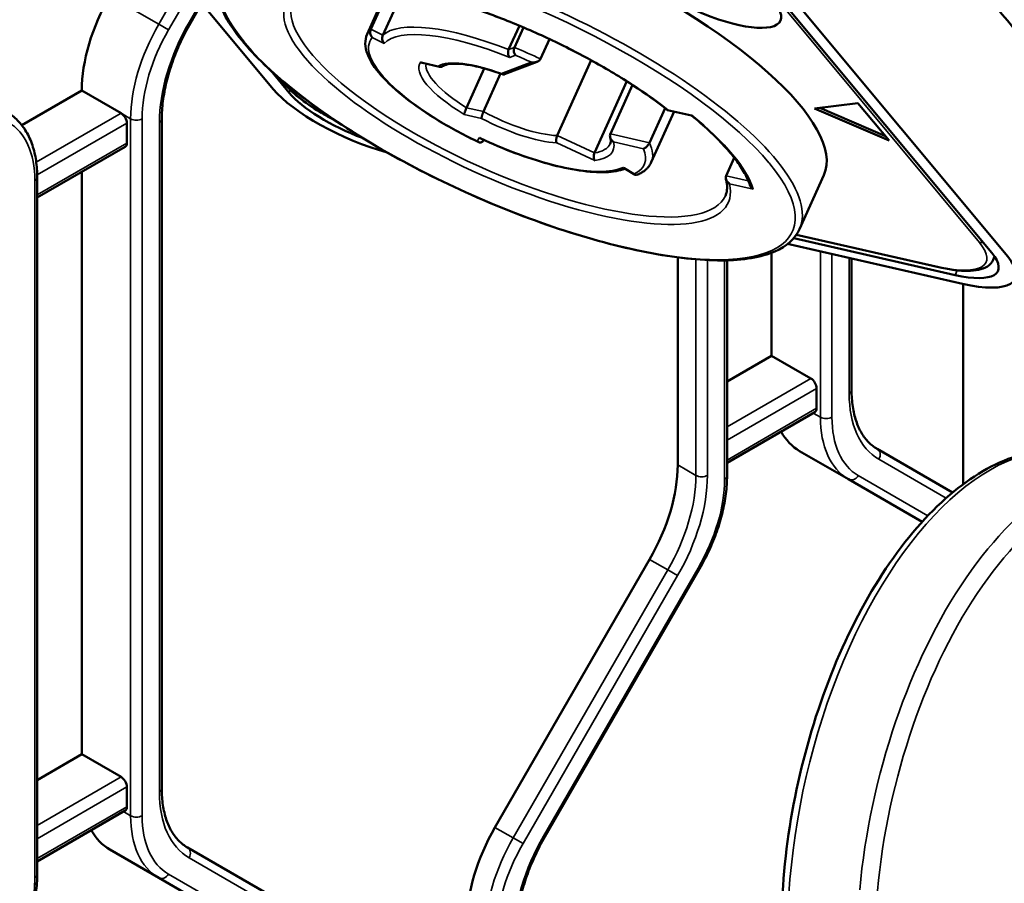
# Model space of a CAD drawing. Header units: millimetres. Extents: x 0 to 14369, y -869 to 2970.
# Tile 508 of 656: x 3662 to 3699, y 1364 to 1396. Entities that reach past the tile are written whole.
import ezdxf

# ---------------------------------------------------------------- set-up
doc = ezdxf.new("R2010")
doc.units = ezdxf.units.MM
doc.header["$LTSCALE"] = 10
doc.layers.add('Sichtbar (ISO)', color=7, linetype='Continuous', lineweight=50)
doc.layers.add('Sichtbar schmal (ISO)', color=7, linetype='Continuous', lineweight=35)

msp = doc.modelspace()

# ---------------------------------------------------------------- linework, layer by layer
at = {"layer": 'Sichtbar (ISO)'}
for p, q in [((3665.441, 1401.313), (3671.715, 1393.78)), ((3676.139, 1397.934), (3675.179, 1395.801)), ((3675.314, 1395.989), (3676.186, 1397.925)), ((3676.68, 1397.815), (3675.758, 1395.767)), ((3690.337, 1397.217), (3698.232, 1387.737)), ((3668.657, 1396.213), (3669.08, 1396.944)), ((3668.657, 1396.213), (3669.08, 1396.944)), ((3698.817, 1387.604), (3690.923, 1397.084)), ((3680.401, 1395.235), (3680.798, 1396.117)), ((3680.948, 1396.053), (3680.617, 1395.318)), ((3681.577, 1394.89), (3681.907, 1395.624)), ((3677.216, 1394.748), (3677.855, 1394.602)), ((3680.249, 1394.325), (3681.457, 1394.789)), ((3682.193, 1392.066), (3683.444, 1394.844)), ((3672.3, 1393.647), (3671.619, 1394.465)), ((3678.847, 1393.092), (3679.5, 1394.544)), ((3680.106, 1394.351), (3679.475, 1392.949)), ((3671.993, 1394.133), (3672.103, 1394.001)), ((3684.759, 1394.068), (3683.57, 1391.426)), ((3684.155, 1392.128), (3684.968, 1393.934)), ((3662.435, 1392.45), (3664.648, 1393.728)), ((3664.648, 1393.728), (3662.435, 1392.45)), ((3664.648, 1393.728), (3666.098, 1392.891)), ((3666.098, 1392.891), (3664.648, 1393.728)), ((3691.693, 1393.068), (3693.289, 1393.266)), ((3693.289, 1393.266), (3694.444, 1391.879)), ((3686.172, 1393.082), (3685.595, 1391.8)), ((3686.509, 1392.953), (3685.665, 1391.08)), ((3686.266, 1393.009), (3687.145, 1392.808)), ((3694.444, 1391.879), (3691.693, 1393.068)), ((3691.879, 1393.091), (3694.309, 1392.04)), ((3666.31, 1391.789), (3666.31, 1392.524)), ((3666.31, 1392.524), (3666.31, 1391.789)), ((3667.6, 1367.981), (3667.6, 1392.669)), ((3667.6, 1367.981), (3667.6, 1392.669)), ((3663.004, 1389.778), (3666.248, 1391.651)), ((3663.004, 1389.778), (3666.248, 1391.651)), ((3679.46, 1391.874), (3679.482, 1391.91)), ((3688.43, 1390.585), (3688.727, 1391.247)), ((3664.648, 1390.728), (3664.648, 1369.25)), ((3664.648, 1369.25), (3664.648, 1390.728)), ((3684.659, 1390.859), (3685.076, 1390.62)), ((3692.033, 1390.609), (3691.137, 1388.617)), ((3663.004, 1364.82), (3663.004, 1390.523)), ((3663.004, 1364.82), (3663.004, 1390.523)), ((3691.021, 1388.411), (3696.32, 1387.204)), ((3690.696, 1388.068), (3697.147, 1386.598)), ((3696.878, 1386.922), (3690.92, 1388.28)), ((3690.104, 1387.744), (3690.104, 1383.947)), ((3690.104, 1383.947), (3690.104, 1387.744)), ((3686.639, 1379.923), (3686.639, 1387.575)), ((3686.639, 1387.575), (3686.639, 1379.923)), ((3688.46, 1379.517), (3688.46, 1387.467)), ((3688.46, 1379.517), (3688.46, 1387.467)), ((3693.056, 1382.678), (3693.056, 1387.531)), ((3693.056, 1382.678), (3693.056, 1387.531)), ((3698.336, 1387.601), (3698.285, 1387.488)), ((3697.175, 1386.592), (3697.175, 1379.211)), ((3697.175, 1379.211), (3697.175, 1386.592)), ((3688.46, 1382.997), (3690.104, 1383.947)), ((3690.104, 1383.947), (3688.46, 1382.997)), ((3691.554, 1383.11), (3690.104, 1383.947)), ((3690.104, 1383.947), (3691.554, 1383.11)), ((3691.766, 1382.008), (3691.766, 1382.743)), ((3691.766, 1382.743), (3691.766, 1382.008)), ((3688.46, 1379.997), (3691.704, 1381.87)), ((3688.46, 1379.997), (3691.704, 1381.87)), ((3691.14, 1380.433), (3692.943, 1379.392)), ((3692.943, 1379.392), (3691.14, 1380.433)), ((3696.785, 1378.906), (3694.003, 1380.512)), ((3694.003, 1380.512), (3696.785, 1378.906)), ((3692.943, 1379.392), (3695.66, 1377.823)), ((3695.66, 1377.823), (3692.943, 1379.392)), ((3679.897, 1366.553), (3685.604, 1376.438)), ((3685.604, 1376.438), (3679.897, 1366.553)), ((3681.739, 1366.207), (3687.446, 1376.092)), ((3681.739, 1366.207), (3687.446, 1376.092)), ((3663.004, 1368.3), (3664.648, 1369.25)), ((3664.648, 1369.25), (3663.004, 1368.3)), ((3666.098, 1368.413), (3664.648, 1369.25)), ((3664.648, 1369.25), (3666.098, 1368.413)), ((3666.31, 1367.311), (3666.31, 1368.046)), ((3666.31, 1368.046), (3666.31, 1367.311)), ((3663.004, 1365.3), (3666.248, 1367.173)), ((3663.004, 1365.3), (3666.248, 1367.173)), ((3665.684, 1365.736), (3667.487, 1364.695)), ((3667.487, 1364.695), (3665.684, 1365.736)), ((3674.255, 1362.52), (3668.548, 1365.815)), ((3668.548, 1365.815), (3674.255, 1362.52)), ((3667.487, 1364.695), (3673.194, 1361.4)), ((3673.194, 1361.4), (3667.487, 1364.695))]:
    msp.add_line(p, q, dxfattribs=at)
for centre, major_axis, ratio, start_param, end_param in [((-11837.254, 10466.773), (22051.119, 0), 0.57735, 5.48975, 5.493202), ((-11837.254, 10466.404), (-22051.101, 0), 0.57735, 2.348157, 2.351604), ((-11837.254, 10462.435), (22050.881, 0), 0.57735, 5.489741, 5.493198), ((3681.319, 1395.432), (-10.714, 4.823), 0.313404, 3.141593, 6.283185), ((3668.184, 1395.769), (2.5, 4.33), 0.57735, 1.570796, 2.356194), ((3668.184, 1395.769), (-2.5, -4.33), 0.57735, 4.712389, 5.497787), ((3674.81, 1393.075), (3.374, -1.519), 0.313404, 3.713214, 5.18272), ((3674.81, 1393.075), (-2.736, 1.231), 0.313404, 0.571621, 1.781936), ((3666.098, 1392.646), (0.15, -0.26), 0.57735, 0.785398, 2.356195), ((3666.098, 1392.646), (-0.15, 0.26), 0.57735, 3.926991, 5.497787), ((3666.098, 1391.911), (0.15, -0.26), 0.57735, 0, 0.785398), ((3666.098, 1391.911), (0.15, -0.26), 0.57735, 0, 0.785398), ((3695.722, 1388.309), (2.736, -1.231), 0.313404, 5.28401, 6.854806), ((3695.722, 1388.309), (3.374, -1.519), 0.313404, 5.28401, 6.854806), ((3691.554, 1382.865), (0.15, -0.26), 0.57735, 0.785398, 2.356194), ((3691.554, 1382.865), (-0.15, 0.26), 0.57735, 3.926991, 5.497787), ((3691.554, 1382.13), (0.15, -0.26), 0.57735, 0, 0.785398), ((3691.554, 1382.13), (0.15, -0.26), 0.57735, 0, 0.785398), ((3693.64, 1384.763), (-2.5, -4.33), 0.57735, 5.947662, 6.283185), ((3693.64, 1384.763), (-2.5, -4.33), 0.57735, 5.947662, 6.283185), ((3683.104, 1377.881), (2.5, 4.33), 0.57735, 4.712389, 5.497787), ((3683.104, 1377.881), (-2.5, -4.33), 0.57735, 1.570796, 2.356194), ((3666.098, 1368.168), (0.15, -0.26), 0.57735, 0.785398, 2.356194), ((3666.098, 1368.168), (-0.15, 0.26), 0.57735, 3.926991, 5.497787), ((3666.098, 1367.433), (0.15, -0.26), 0.57735, 0, 0.785398), ((3666.098, 1367.433), (0.15, -0.26), 0.57735, 0, 0.785398), ((3668.184, 1370.066), (-2.5, -4.33), 0.57735, 5.947662, 6.283185), ((3668.184, 1370.066), (-2.5, -4.33), 0.57735, 5.947662, 6.283185), ((3682.397, 1365.11), (2.5, 4.33), 0.57735, 1.570796, 2.356194), ((3682.397, 1365.11), (-2.5, -4.33), 0.57735, 4.712389, 5.497787)]:
    msp.add_ellipse(centre, major_axis=major_axis, ratio=ratio, start_param=start_param, end_param=end_param, dxfattribs=at)
msp.add_ellipse((3687.698, 1397.537), major_axis=(-2.736, 1.231), ratio=0.313404, dxfattribs=at)
for points, knots in [([(3755.258, 1468.152), (3731.687, 1454.543), (3708.063, 1440.963), (3666.134, 1416.962), (3647.85, 1406.531), (3629.534, 1396.117)], [0, 0, 0, 0, 10.000026, 10.000026, 17.708776, 17.708776, 17.708776, 17.708776]), ([(3755.127, 1463.876), (3731.556, 1450.267), (3707.932, 1436.687), (3665.966, 1412.665), (3647.646, 1402.214), (3629.294, 1391.779)], [0, 0, 0, 0, 10.000026, 10.000026, 17.724023, 17.724023, 17.724023, 17.724023]), ([(3691.137, 1388.617), (3690.975, 1388.258), (3690.656, 1387.981), (3689.722, 1387.574), (3689.059, 1387.467), (3687.461, 1387.459), (3686.523, 1387.561), (3684.479, 1387.961), (3683.377, 1388.256), (3681.111, 1389.007), (3679.949, 1389.463), (3677.679, 1390.488), (3676.571, 1391.058), (3674.52, 1392.255), (3673.576, 1392.883), (3671.946, 1394.137), (3671.26, 1394.763), (3670.213, 1395.961), (3669.854, 1396.532), (3669.55, 1397.496), (3669.549, 1397.911), (3669.708, 1398.264)], [3.713214, 3.713214, 3.713214, 3.713214, 3.990333, 3.990333, 4.315037, 4.315037, 4.6426, 4.6426, 4.965981, 4.965981, 5.287898, 5.287898, 5.609463, 5.609463, 5.931397, 5.931397, 6.254824, 6.254824, 6.582421, 6.582421, 6.854806, 6.854806, 6.854806, 6.854806]), ([(3700.925, 1393.762), (3700.412, 1394.378), (3699.898, 1394.995), (3698.871, 1396.228), (3698.358, 1396.844), (3697.844, 1397.461)], [0.0000013, 0.0000013, 0.0000013, 0.0000013, 0.4000008, 0.4000008, 0.7999995, 0.7999995, 0.7999995, 0.7999995]), ([(3686.266, 1393.009), (3685.882, 1393.311), (3685.455, 1393.615), (3684.535, 1394.217), (3684.041, 1394.513), (3683.008, 1395.085), (3682.469, 1395.36), (3681.369, 1395.878), (3680.808, 1396.12), (3679.687, 1396.561), (3679.127, 1396.76), (3678.581, 1396.932)], [3.471279, 3.471279, 3.471279, 3.471279, 3.676772, 3.676772, 3.882265, 3.882265, 4.087757, 4.087757, 4.29325, 4.29325, 4.498742, 4.498742, 4.498742, 4.498742]), ([(3668.657, 1396.213), (3668.523, 1395.981), (3668.4, 1395.742), (3668.177, 1395.259), (3668.077, 1395.015), (3667.906, 1394.526), (3667.833, 1394.282), (3667.717, 1393.802), (3667.673, 1393.565), (3667.614, 1393.105), (3667.6, 1392.882), (3667.6, 1392.669)], [2.3561945, 2.3561945, 2.3561945, 2.3561945, 2.5132741, 2.5132741, 2.6703538, 2.6703538, 2.8274334, 2.8274334, 2.984513, 2.984513, 3.1415927, 3.1415927, 3.1415927, 3.1415927]), ([(3668.657, 1396.213), (3668.523, 1395.981), (3668.4, 1395.742), (3668.177, 1395.259), (3668.077, 1395.015), (3667.906, 1394.526), (3667.833, 1394.282), (3667.717, 1393.802), (3667.673, 1393.565), (3667.614, 1393.105), (3667.6, 1392.882), (3667.6, 1392.669)], [2.3561945, 2.3561945, 2.3561945, 2.3561945, 2.5132741, 2.5132741, 2.6703538, 2.6703538, 2.8274334, 2.8274334, 2.984513, 2.984513, 3.1415927, 3.1415927, 3.1415927, 3.1415927]), ([(3679.295, 1391.825), (3678.787, 1392.066), (3678.295, 1392.329), (3677.386, 1392.878), (3676.968, 1393.163), (3676.244, 1393.731), (3675.937, 1394.014), (3675.458, 1394.56), (3675.285, 1394.822), (3675.095, 1395.328), (3675.081, 1395.583), (3675.179, 1395.801)], [5.348955, 5.348955, 5.348955, 5.348955, 5.650126, 5.650126, 5.951296, 5.951296, 6.252466, 6.252466, 6.553636, 6.553636, 6.854806, 6.854806, 6.854806, 6.854806]), ([(3675.314, 1395.989), (3675.307, 1395.973), (3675.301, 1395.955), (3675.294, 1395.916), (3675.292, 1395.895), (3675.293, 1395.847), (3675.297, 1395.821), (3675.31, 1395.773), (3675.319, 1395.752), (3675.34, 1395.713), (3675.353, 1395.695), (3675.368, 1395.68), (3675.368, 1395.68), (3675.369, 1395.679)], [-0.03832537, -0.03832537, -0.03832537, -0.03832537, -0.03265895, -0.03265895, -0.02619339, -0.02619339, -0.01757907, -0.01757907, -0.00903311, -0.00903311, 0, 0, 0.00028785, 0.00028785, 0.00028785, 0.00028785]), ([(3675.813, 1395.457), (3675.813, 1395.458), (3675.812, 1395.458), (3675.797, 1395.474), (3675.785, 1395.491), (3675.763, 1395.53), (3675.754, 1395.552), (3675.741, 1395.599), (3675.737, 1395.625), (3675.736, 1395.673), (3675.738, 1395.694), (3675.746, 1395.734), (3675.751, 1395.751), (3675.758, 1395.767)], [-0.00028834, -0.00028834, -0.00028834, -0.00028834, 0, 0, 0.00904966, 0.00904966, 0.01760575, 0.01760575, 0.02621824, 0.02621824, 0.03268316, 0.03268316, 0.03834971, 0.03834971, 0.03834971, 0.03834971]), ([(3680.653, 1395.029), (3680.653, 1395.03), (3680.652, 1395.03), (3680.642, 1395.041), (3680.633, 1395.053), (3680.618, 1395.08), (3680.612, 1395.095), (3680.599, 1395.134), (3680.594, 1395.16), (3680.592, 1395.21), (3680.594, 1395.234), (3680.602, 1395.278), (3680.608, 1395.299), (3680.617, 1395.318)], [-0.06944168, -0.06944168, -0.06944168, -0.06944168, -0.06920023, -0.06920023, -0.06296858, -0.06296858, -0.05687303, -0.05687303, -0.04839339, -0.04839339, -0.04122173, -0.04122173, -0.03460012, -0.03460012, -0.03460012, -0.03460012]), ([(3680.44, 1394.947), (3680.431, 1394.956), (3680.424, 1394.965), (3680.417, 1394.976), (3680.41, 1394.986), (3680.404, 1394.998), (3680.399, 1395.01), (3680.393, 1395.023), (3680.389, 1395.036), (3680.386, 1395.049), (3680.383, 1395.062), (3680.381, 1395.076), (3680.379, 1395.089), (3680.378, 1395.102), (3680.377, 1395.116), (3680.378, 1395.129), (3680.378, 1395.142), (3680.379, 1395.155), (3680.381, 1395.167), (3680.383, 1395.179), (3680.386, 1395.191), (3680.389, 1395.203), (3680.393, 1395.214), (3680.397, 1395.225), (3680.401, 1395.235)], [0, 0, 0, 0, 0.125, 0.125, 0.125, 0.25, 0.25, 0.25, 0.375, 0.375, 0.375, 0.5, 0.5, 0.5, 0.625, 0.625, 0.625, 0.75, 0.75, 0.75, 0.875, 0.875, 0.875, 1, 1, 1, 1]), ([(3677.152, 1394.776), (3677.163, 1394.769), (3677.175, 1394.762), (3677.187, 1394.757), (3677.197, 1394.753), (3677.207, 1394.75), (3677.216, 1394.748)], [0, 0, 0, 0, 0.125, 0.125, 0.125, 0.224897, 0.224897, 0.224897, 0.224897]), ([(3677.796, 1394.63), (3677.806, 1394.622), (3677.817, 1394.616), (3677.828, 1394.611), (3677.839, 1394.606), (3677.85, 1394.603), (3677.861, 1394.601), (3677.872, 1394.599), (3677.884, 1394.598), (3677.895, 1394.599), (3677.906, 1394.599), (3677.917, 1394.601), (3677.927, 1394.605), (3677.937, 1394.608), (3677.947, 1394.612), (3677.957, 1394.618), (3677.959, 1394.62), (3677.962, 1394.621), (3677.964, 1394.623)], [0, 0, 0, 0, 0.125, 0.125, 0.125, 0.25, 0.25, 0.25, 0.375, 0.375, 0.375, 0.5, 0.5, 0.5, 0.625, 0.625, 0.625, 0.6581845, 0.6581845, 0.6581845, 0.6581845]), ([(3680.177, 1394.325), (3679.969, 1394.402), (3679.762, 1394.47), (3679.366, 1394.583), (3679.176, 1394.627), (3678.825, 1394.69), (3678.663, 1394.708), (3678.379, 1394.719), (3678.258, 1394.712), (3678.068, 1394.677), (3678.002, 1394.649), (3677.964, 1394.623)], [4.345587, 4.345587, 4.345587, 4.345587, 4.581062, 4.581062, 4.816536, 4.816536, 5.052011, 5.052011, 5.287486, 5.287486, 5.522961, 5.522961, 5.522961, 5.522961]), ([(3681.577, 1394.89), (3681.57, 1394.876), (3681.561, 1394.863), (3681.537, 1394.836), (3681.522, 1394.824), (3681.482, 1394.799), (3681.456, 1394.788), (3681.399, 1394.771), (3681.366, 1394.766), (3681.3, 1394.764), (3681.266, 1394.767), (3681.234, 1394.774), (3681.233, 1394.774), (3681.232, 1394.774)], [-0.04165603, -0.04165603, -0.04165603, -0.04165603, -0.03661792, -0.03661792, -0.03069898, -0.03069898, -0.02223693, -0.02223693, -0.01161276, -0.01161276, 0, 0, 0.00032917, 0.00032917, 0.00032917, 0.00032917]), ([(3680.134, 1394.352), (3680.142, 1394.344), (3680.152, 1394.337), (3680.161, 1394.332), (3680.17, 1394.327), (3680.18, 1394.323), (3680.19, 1394.321), (3680.2, 1394.318), (3680.21, 1394.318), (3680.22, 1394.318), (3680.229, 1394.319), (3680.239, 1394.321), (3680.248, 1394.324), (3680.248, 1394.325), (3680.249, 1394.325), (3680.249, 1394.325)], [0, 0, 0, 0, 0.125, 0.125, 0.125, 0.25, 0.25, 0.25, 0.375, 0.375, 0.375, 0.5, 0.5, 0.5, 0.5064346, 0.5064346, 0.5064346, 0.5064346]), ([(3674.009, 1392.616), (3673.807, 1392.72), (3673.612, 1392.829), (3673.144, 1393.112), (3672.884, 1393.291), (3672.436, 1393.649), (3672.248, 1393.827), (3672.103, 1394.001)], [5.4503503, 5.4503503, 5.4503503, 5.4503503, 5.6548668, 5.6548668, 5.969026, 5.969026, 6.2831853, 6.2831853, 6.2831853, 6.2831853]), ([(3661.88, 1392.934), (3662.027, 1392.85), (3662.162, 1392.745), (3662.403, 1392.501), (3662.509, 1392.362), (3662.69, 1392.056), (3662.766, 1391.889), (3662.885, 1391.532), (3662.93, 1391.343), (3662.989, 1390.945), (3663.004, 1390.738), (3663.004, 1390.523)], [5.4977871, 5.4977871, 5.4977871, 5.4977871, 5.6548668, 5.6548668, 5.8119464, 5.8119464, 5.969026, 5.969026, 6.1261057, 6.1261057, 6.2831853, 6.2831853, 6.2831853, 6.2831853]), ([(3661.88, 1392.934), (3662.027, 1392.85), (3662.162, 1392.745), (3662.403, 1392.501), (3662.509, 1392.362), (3662.69, 1392.056), (3662.766, 1391.889), (3662.885, 1391.532), (3662.93, 1391.343), (3662.989, 1390.945), (3663.004, 1390.738), (3663.004, 1390.523)], [5.4977871, 5.4977871, 5.4977871, 5.4977871, 5.6548668, 5.6548668, 5.8119464, 5.8119464, 5.969026, 5.969026, 6.1261057, 6.1261057, 6.2831853, 6.2831853, 6.2831853, 6.2831853]), ([(3678.759, 1392.846), (3678.76, 1392.852), (3678.761, 1392.858), (3678.762, 1392.865), (3678.764, 1392.873), (3678.766, 1392.881), (3678.769, 1392.891), (3678.772, 1392.9), (3678.775, 1392.91), (3678.779, 1392.921), (3678.782, 1392.932), (3678.786, 1392.943), (3678.79, 1392.955), (3678.795, 1392.966), (3678.799, 1392.978), (3678.804, 1392.99), (3678.808, 1393.002), (3678.813, 1393.013), (3678.818, 1393.025), (3678.822, 1393.037), (3678.827, 1393.048), (3678.832, 1393.06), (3678.837, 1393.071), (3678.842, 1393.082), (3678.847, 1393.092)], [0, 0, 0, 0, 0.125, 0.125, 0.125, 0.25, 0.25, 0.25, 0.375, 0.375, 0.375, 0.5, 0.5, 0.5, 0.625, 0.625, 0.625, 0.75, 0.75, 0.75, 0.875, 0.875, 0.875, 1, 1, 1, 1]), ([(3679.475, 1392.949), (3679.47, 1392.938), (3679.466, 1392.927), (3679.461, 1392.915), (3679.456, 1392.904), (3679.451, 1392.892), (3679.447, 1392.88), (3679.442, 1392.868), (3679.438, 1392.856), (3679.434, 1392.844), (3679.43, 1392.832), (3679.426, 1392.82), (3679.423, 1392.808), (3679.419, 1392.796), (3679.416, 1392.785), (3679.414, 1392.774), (3679.411, 1392.763), (3679.409, 1392.753), (3679.407, 1392.744), (3679.406, 1392.734), (3679.404, 1392.726), (3679.404, 1392.719), (3679.403, 1392.711), (3679.403, 1392.705), (3679.404, 1392.7)], [0, 0, 0, 0, 0.125, 0.125, 0.125, 0.25, 0.25, 0.25, 0.375, 0.375, 0.375, 0.5, 0.5, 0.5, 0.625, 0.625, 0.625, 0.75, 0.75, 0.75, 0.875, 0.875, 0.875, 1, 1, 1, 1]), ([(3686.276, 1393.02), (3686.276, 1393.02), (3686.276, 1393.02), (3686.272, 1393.014), (3686.27, 1393.011), (3686.267, 1393.009), (3686.267, 1393.008), (3686.266, 1393.009)], [-0.07035374, -0.07035374, -0.07035374, -0.07035374, -0.070108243, -0.070108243, -0.06389151, -0.06389151, -0.060649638, -0.060649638, -0.060649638, -0.060649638]), ([(3687.145, 1392.808), (3687.146, 1392.808), (3687.146, 1392.808), (3687.149, 1392.809), (3687.152, 1392.813), (3687.157, 1392.819), (3687.157, 1392.82), (3687.157, 1392.82)], [0.061706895, 0.061706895, 0.061706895, 0.061706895, 0.063418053, 0.063418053, 0.070699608, 0.070699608, 0.070948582, 0.070948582, 0.070948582, 0.070948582]), ([(3689.303, 1390.245), (3689.257, 1390.382), (3689.191, 1390.529), (3689.019, 1390.839), (3688.912, 1391.002), (3688.659, 1391.339), (3688.513, 1391.514), (3688.183, 1391.872), (3687.999, 1392.056), (3687.598, 1392.429), (3687.379, 1392.618), (3687.145, 1392.808)], [2.8520602, 2.8520602, 2.8520602, 2.8520602, 2.968983, 2.968983, 3.0859059, 3.0859059, 3.2028288, 3.2028288, 3.3197517, 3.3197517, 3.4366396, 3.4366396, 3.4366396, 3.4366396]), ([(3682.174, 1391.797), (3682.17, 1391.803), (3682.167, 1391.811), (3682.164, 1391.82), (3682.161, 1391.829), (3682.159, 1391.839), (3682.158, 1391.85), (3682.156, 1391.861), (3682.155, 1391.873), (3682.155, 1391.885), (3682.155, 1391.897), (3682.155, 1391.909), (3682.156, 1391.922), (3682.157, 1391.934), (3682.159, 1391.947), (3682.161, 1391.96), (3682.163, 1391.972), (3682.166, 1391.985), (3682.169, 1391.997), (3682.173, 1392.01), (3682.176, 1392.022), (3682.18, 1392.033), (3682.184, 1392.045), (3682.189, 1392.056), (3682.193, 1392.066)], [0, 0, 0, 0, 0.125, 0.125, 0.125, 0.25, 0.25, 0.25, 0.375, 0.375, 0.375, 0.5, 0.5, 0.5, 0.625, 0.625, 0.625, 0.75, 0.75, 0.75, 0.875, 0.875, 0.875, 1, 1, 1, 1]), ([(3684.275, 1391.835), (3684.274, 1391.836), (3684.273, 1391.836), (3684.256, 1391.847), (3684.24, 1391.859), (3684.211, 1391.887), (3684.198, 1391.902), (3684.17, 1391.943), (3684.157, 1391.969), (3684.143, 1392.019), (3684.14, 1392.042), (3684.142, 1392.087), (3684.146, 1392.107), (3684.154, 1392.126), (3684.155, 1392.127), (3684.155, 1392.128)], [-0.0002448, -0.0002448, -0.0002448, -0.0002448, 0, 0, 0.00633434, 0.00633434, 0.01254717, 0.01254717, 0.02120406, 0.02120406, 0.0283036, 0.0283036, 0.03472412, 0.03472412, 0.03504638, 0.03504638, 0.03504638, 0.03504638]), ([(3679.245, 1391.86), (3679.246, 1391.859), (3679.246, 1391.859), (3679.262, 1391.844), (3679.279, 1391.832), (3679.314, 1391.816), (3679.331, 1391.811), (3679.368, 1391.81), (3679.387, 1391.813), (3679.419, 1391.829), (3679.432, 1391.839), (3679.45, 1391.859), (3679.455, 1391.866), (3679.46, 1391.874)], [-0.07693859, -0.07693859, -0.07693859, -0.07693859, -0.07665074, -0.07665074, -0.06761763, -0.06761763, -0.05907166, -0.05907166, -0.05045735, -0.05045735, -0.04399178, -0.04399178, -0.04081287, -0.04081287, -0.04081287, -0.04081287]), ([(3679.378, 1391.959), (3679.361, 1391.967), (3679.345, 1391.979), (3679.329, 1391.993), (3679.329, 1391.994), (3679.328, 1391.994)], [0.067894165, 0.067894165, 0.067894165, 0.067894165, 0.076699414, 0.076699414, 0.076987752, 0.076987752, 0.076987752, 0.076987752]), ([(3684.689, 1390.842), (3684.491, 1390.767), (3684.254, 1390.728), (3683.699, 1390.706), (3683.375, 1390.727), (3682.667, 1390.83), (3682.283, 1390.911), (3681.48, 1391.129), (3681.061, 1391.265), (3680.217, 1391.582), (3679.792, 1391.762), (3679.378, 1391.959)], [4.0186, 4.0186, 4.0186, 4.0186, 4.274108, 4.274108, 4.543417, 4.543417, 4.812727, 4.812727, 5.082036, 5.082036, 5.351345, 5.351345, 5.351345, 5.351345]), ([(3684.148, 1391.763), (3684.153, 1391.774), (3684.157, 1391.786), (3684.163, 1391.81), (3684.166, 1391.823), (3684.169, 1391.851), (3684.169, 1391.867), (3684.168, 1391.9), (3684.166, 1391.917), (3684.16, 1391.955), (3684.155, 1391.976), (3684.149, 1391.997)], [2.5699716, 2.5699716, 2.5699716, 2.5699716, 2.6215814, 2.6215814, 2.6731911, 2.6731911, 2.7248009, 2.7248009, 2.7764106, 2.7764106, 2.8280204, 2.8280204, 2.8280204, 2.8280204]), ([(3685.595, 1391.8), (3685.588, 1391.786), (3685.58, 1391.771), (3685.562, 1391.74), (3685.551, 1391.724), (3685.524, 1391.689), (3685.508, 1391.671), (3685.473, 1391.637), (3685.454, 1391.622), (3685.417, 1391.598), (3685.399, 1391.589), (3685.382, 1391.583), (3685.381, 1391.583), (3685.381, 1391.583)], [0.04155628, 0.04155628, 0.04155628, 0.04155628, 0.0466109, 0.0466109, 0.05254496, 0.05254496, 0.06101367, 0.06101367, 0.07157758, 0.07157758, 0.08311256, 0.08311256, 0.08344049, 0.08344049, 0.08344049, 0.08344049]), ([(3683.57, 1391.426), (3683.564, 1391.414), (3683.56, 1391.401), (3683.549, 1391.366), (3683.545, 1391.344), (3683.539, 1391.296), (3683.539, 1391.271), (3683.543, 1391.227), (3683.548, 1391.207), (3683.559, 1391.172), (3683.567, 1391.157), (3683.576, 1391.144), (3683.577, 1391.144), (3683.577, 1391.144)], [-0.03443653, -0.03443653, -0.03443653, -0.03443653, -0.03024318, -0.03024318, -0.0233706, -0.0233706, -0.0154234, -0.0154234, -0.00781563, -0.00781563, 0, 0, 0.00023755, 0.00023755, 0.00023755, 0.00023755]), ([(3685.665, 1391.08), (3685.646, 1391.038), (3685.623, 1390.997), (3685.57, 1390.921), (3685.54, 1390.885), (3685.474, 1390.818), (3685.438, 1390.787), (3685.36, 1390.731), (3685.319, 1390.704), (3685.231, 1390.657), (3685.185, 1390.635), (3685.137, 1390.616)], [3.7132137, 3.7132137, 3.7132137, 3.7132137, 3.7716905, 3.7716905, 3.8301674, 3.8301674, 3.8886443, 3.8886443, 3.9471212, 3.9471212, 4.0055981, 4.0055981, 4.0055981, 4.0055981]), ([(3684.625, 1390.892), (3684.625, 1390.891), (3684.625, 1390.891), (3684.636, 1390.877), (3684.647, 1390.866), (3684.659, 1390.859), (3684.659, 1390.859), (3684.659, 1390.859)], [-0.000288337, -0.000288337, -0.000288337, -0.000288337, 0, 0, 0.009049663, 0.009049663, 0.009175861, 0.009175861, 0.009175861, 0.009175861]), ([(3685.137, 1390.616), (3685.129, 1390.613), (3685.12, 1390.611), (3685.099, 1390.61), (3685.087, 1390.614), (3685.063, 1390.628), (3685.052, 1390.638), (3685.042, 1390.652), (3685.042, 1390.653), (3685.041, 1390.653)], [-0.02273018, -0.02273018, -0.02273018, -0.02273018, -0.01757907, -0.01757907, -0.00903311, -0.00903311, 0, 0, 0.00028785, 0.00028785, 0.00028785, 0.00028785]), ([(3688.43, 1390.585), (3688.429, 1390.584), (3688.429, 1390.583), (3688.42, 1390.562), (3688.416, 1390.542), (3688.414, 1390.497), (3688.417, 1390.474), (3688.432, 1390.424), (3688.445, 1390.397), (3688.473, 1390.358), (3688.486, 1390.343), (3688.514, 1390.316), (3688.53, 1390.304), (3688.547, 1390.293), (3688.548, 1390.293), (3688.548, 1390.292)], [-0.03502449, -0.03502449, -0.03502449, -0.03502449, -0.03457203, -0.03457203, -0.02811714, -0.02811714, -0.02097885, -0.02097885, -0.01229903, -0.01229903, -0.00621106, -0.00621106, 0, 0, 0.00023818, 0.00023818, 0.00023818, 0.00023818]), ([(3688.401, 1389.848), (3688.416, 1389.881), (3688.428, 1389.915), (3688.447, 1389.986), (3688.454, 1390.023), (3688.463, 1390.1), (3688.465, 1390.14), (3688.463, 1390.225), (3688.459, 1390.269), (3688.445, 1390.361), (3688.435, 1390.408), (3688.422, 1390.458)], [2.5699716, 2.5699716, 2.5699716, 2.5699716, 2.6197027, 2.6197027, 2.6694337, 2.6694337, 2.7191648, 2.7191648, 2.7688958, 2.7688958, 2.8186268, 2.8186268, 2.8186268, 2.8186268]), ([(3689.303, 1390.245), (3689.31, 1390.226), (3689.319, 1390.207), (3689.342, 1390.17), (3689.357, 1390.152), (3689.389, 1390.119), (3689.408, 1390.105), (3689.428, 1390.092), (3689.429, 1390.092), (3689.429, 1390.091)], [-0.0205669, -0.0205669, -0.0205669, -0.0205669, -0.01432937, -0.01432937, -0.00726441, -0.00726441, 0, 0, 0.00024839, 0.00024839, 0.00024839, 0.00024839]), ([(3698.285, 1387.488), (3698.239, 1387.386), (3698.161, 1387.302), (3697.973, 1387.181), (3697.864, 1387.141), (3697.621, 1387.088), (3697.487, 1387.075), (3697.192, 1387.073), (3697.032, 1387.084), (3696.691, 1387.127), (3696.509, 1387.16), (3696.32, 1387.204)], [3.7132137, 3.7132137, 3.7132137, 3.7132137, 3.9130487, 3.9130487, 4.1128838, 4.1128838, 4.3127189, 4.3127189, 4.5125539, 4.5125539, 4.712389, 4.712389, 4.712389, 4.712389]), ([(3693.056, 1382.678), (3693.056, 1382.465), (3693.07, 1382.262), (3693.127, 1381.882), (3693.169, 1381.705), (3693.278, 1381.38), (3693.345, 1381.233), (3693.5, 1380.972), (3693.588, 1380.857), (3693.782, 1380.661), (3693.888, 1380.578), (3694.003, 1380.512)], [3.1415927, 3.1415927, 3.1415927, 3.1415927, 3.2986723, 3.2986723, 3.4557519, 3.4557519, 3.6128316, 3.6128316, 3.7699112, 3.7699112, 3.9269908, 3.9269908, 3.9269908, 3.9269908]), ([(3693.056, 1382.678), (3693.056, 1382.465), (3693.07, 1382.262), (3693.127, 1381.882), (3693.169, 1381.705), (3693.278, 1381.38), (3693.345, 1381.233), (3693.5, 1380.972), (3693.588, 1380.857), (3693.782, 1380.661), (3693.888, 1380.578), (3694.003, 1380.512)], [3.1415927, 3.1415927, 3.1415927, 3.1415927, 3.2986723, 3.2986723, 3.4557519, 3.4557519, 3.6128316, 3.6128316, 3.7699112, 3.7699112, 3.9269908, 3.9269908, 3.9269908, 3.9269908]), ([(3701.481, 1380.373), (3700.731, 1380.543), (3699.936, 1380.497), (3698.309, 1379.985), (3697.476, 1379.495), (3695.845, 1378.105), (3695.049, 1377.184), (3693.602, 1375.021), (3692.95, 1373.78), (3691.854, 1371.107), (3691.409, 1369.678), (3690.764, 1366.77), (3690.564, 1365.293), (3690.431, 1362.432), (3690.497, 1361.049), (3690.897, 1358.509), (3691.231, 1357.353), (3691.753, 1356.236), (3691.819, 1356.104), (3691.887, 1355.976)], [5.08634, 5.08634, 5.08634, 5.08634, 5.377871, 5.377871, 5.6895, 5.6895, 6.016628, 6.016628, 6.343413, 6.343413, 6.668437, 6.668437, 6.992886, 6.992886, 7.317995, 7.317995, 7.644908, 7.644908, 7.689818, 7.689818, 7.689818, 7.689818]), ([(3688.46, 1379.517), (3688.46, 1379.303), (3688.445, 1379.081), (3688.388, 1378.63), (3688.345, 1378.399), (3688.232, 1377.935), (3688.163, 1377.7), (3687.998, 1377.233), (3687.903, 1377), (3687.691, 1376.54), (3687.574, 1376.313), (3687.446, 1376.092)], [0, 0, 0, 0, 0.1570796, 0.1570796, 0.3141593, 0.3141593, 0.4712389, 0.4712389, 0.6283185, 0.6283185, 0.7853982, 0.7853982, 0.7853982, 0.7853982]), ([(3688.46, 1379.517), (3688.46, 1379.303), (3688.445, 1379.081), (3688.388, 1378.63), (3688.345, 1378.399), (3688.232, 1377.935), (3688.163, 1377.7), (3687.998, 1377.233), (3687.903, 1377), (3687.691, 1376.54), (3687.574, 1376.313), (3687.446, 1376.092)], [0, 0, 0, 0, 0.1570796, 0.1570796, 0.3141593, 0.3141593, 0.4712389, 0.4712389, 0.6283185, 0.6283185, 0.7853982, 0.7853982, 0.7853982, 0.7853982]), ([(3667.6, 1367.981), (3667.6, 1367.768), (3667.614, 1367.565), (3667.671, 1367.185), (3667.713, 1367.008), (3667.822, 1366.683), (3667.889, 1366.536), (3668.044, 1366.275), (3668.132, 1366.16), (3668.326, 1365.964), (3668.432, 1365.881), (3668.548, 1365.815)], [3.1415927, 3.1415927, 3.1415927, 3.1415927, 3.2986723, 3.2986723, 3.4557519, 3.4557519, 3.6128316, 3.6128316, 3.7699112, 3.7699112, 3.9269908, 3.9269908, 3.9269908, 3.9269908]), ([(3667.6, 1367.981), (3667.6, 1367.768), (3667.614, 1367.565), (3667.671, 1367.185), (3667.713, 1367.008), (3667.822, 1366.683), (3667.889, 1366.536), (3668.044, 1366.275), (3668.132, 1366.16), (3668.326, 1365.964), (3668.432, 1365.881), (3668.548, 1365.815)], [3.1415927, 3.1415927, 3.1415927, 3.1415927, 3.2986723, 3.2986723, 3.4557519, 3.4557519, 3.6128316, 3.6128316, 3.7699112, 3.7699112, 3.9269908, 3.9269908, 3.9269908, 3.9269908]), ([(3681.739, 1366.207), (3681.605, 1365.974), (3681.481, 1365.736), (3681.258, 1365.253), (3681.159, 1365.008), (3680.987, 1364.52), (3680.915, 1364.276), (3680.798, 1363.795), (3680.754, 1363.559), (3680.696, 1363.099), (3680.681, 1362.876), (3680.681, 1362.663)], [2.3561945, 2.3561945, 2.3561945, 2.3561945, 2.5132741, 2.5132741, 2.6703538, 2.6703538, 2.8274334, 2.8274334, 2.984513, 2.984513, 3.1415927, 3.1415927, 3.1415927, 3.1415927]), ([(3681.739, 1366.207), (3681.605, 1365.974), (3681.481, 1365.736), (3681.258, 1365.253), (3681.159, 1365.008), (3680.987, 1364.52), (3680.915, 1364.276), (3680.798, 1363.795), (3680.754, 1363.559), (3680.696, 1363.099), (3680.681, 1362.876), (3680.681, 1362.663)], [2.3561945, 2.3561945, 2.3561945, 2.3561945, 2.5132741, 2.5132741, 2.6703538, 2.6703538, 2.8274334, 2.8274334, 2.984513, 2.984513, 3.1415927, 3.1415927, 3.1415927, 3.1415927]), ([(3663.004, 1364.82), (3663.004, 1364.606), (3662.989, 1364.385), (3662.932, 1363.933), (3662.889, 1363.702), (3662.776, 1363.238), (3662.707, 1363.003), (3662.542, 1362.536), (3662.448, 1362.303), (3662.235, 1361.843), (3662.118, 1361.616), (3661.99, 1361.395)], [0, 0, 0, 0, 0.1570796, 0.1570796, 0.3141593, 0.3141593, 0.4712389, 0.4712389, 0.6283185, 0.6283185, 0.7853982, 0.7853982, 0.7853982, 0.7853982]), ([(3663.004, 1364.82), (3663.004, 1364.606), (3662.989, 1364.385), (3662.932, 1363.933), (3662.889, 1363.702), (3662.776, 1363.238), (3662.707, 1363.003), (3662.542, 1362.536), (3662.448, 1362.303), (3662.235, 1361.843), (3662.118, 1361.616), (3661.99, 1361.395)], [0, 0, 0, 0, 0.1570796, 0.1570796, 0.3141593, 0.3141593, 0.4712389, 0.4712389, 0.6283185, 0.6283185, 0.7853982, 0.7853982, 0.7853982, 0.7853982])]:
    msp.add_open_spline(points, degree=3, knots=knots, dxfattribs=at)
for points in [[(3689.982, 1422.257), (3669.687, 1410.632), (3649.352, 1399.028), (3628.979, 1387.444)], [(3681.101, 1410.266), (3663.353, 1400.11), (3645.576, 1389.968), (3627.768, 1379.842)]]:
    msp.add_open_spline(points, degree=3, dxfattribs=at)
at = {"layer": 'Sichtbar schmal (ISO)'}
for p, q in [((3668.403, 1397.757), (3667.487, 1396.171)), ((3667.487, 1396.171), (3668.403, 1397.757)), ((3667.487, 1396.171), (3665.684, 1397.212)), ((3665.684, 1397.212), (3667.487, 1396.171)), ((3668.688, 1397.415), (3667.849, 1395.962)), ((3667.849, 1395.962), (3668.688, 1397.415)), ((3668.61, 1396.241), (3669.042, 1396.989)), ((3669.042, 1396.989), (3668.61, 1396.241)), ((3690.459, 1396.908), (3697.776, 1388.122)), ((3667.487, 1396.171), (3667.849, 1395.962)), ((3667.849, 1395.962), (3667.487, 1396.171)), ((3668.61, 1396.241), (3668.657, 1396.213)), ((3668.657, 1396.213), (3668.61, 1396.241)), ((3675.758, 1395.767), (3675.314, 1395.989)), ((3675.813, 1395.457), (3675.369, 1395.679)), ((3680.617, 1395.318), (3680.401, 1395.235)), ((3680.653, 1395.029), (3680.44, 1394.947)), ((3677.796, 1394.63), (3677.152, 1394.776)), ((3680.134, 1394.352), (3681.232, 1394.774)), ((3672.179, 1393.955), (3672.123, 1394.023)), ((3672.344, 1393.744), (3672.3, 1393.647)), ((3666.098, 1392.891), (3662.968, 1391.084)), ((3662.968, 1391.084), (3666.098, 1392.891)), ((3666.098, 1392.891), (3666.451, 1392.687)), ((3666.451, 1392.687), (3666.098, 1392.891)), ((3678.759, 1392.846), (3679.404, 1392.7)), ((3679.475, 1392.949), (3678.847, 1393.092)), ((3687.157, 1392.82), (3686.276, 1393.02)), ((3663.003, 1390.614), (3666.31, 1392.524)), ((3666.31, 1392.524), (3663.003, 1390.614)), ((3666.451, 1392.687), (3666.451, 1366.984)), ((3666.451, 1366.984), (3666.451, 1392.687)), ((3666.876, 1366.984), (3666.876, 1392.687)), ((3666.876, 1392.687), (3666.876, 1366.984)), ((3667.512, 1392.547), (3667.512, 1367.859)), ((3667.512, 1367.859), (3667.512, 1392.547)), ((3683.57, 1391.426), (3682.193, 1392.066)), ((3685.595, 1391.8), (3684.155, 1392.128)), ((3666.31, 1391.789), (3663.004, 1389.88)), ((3663.004, 1389.88), (3666.31, 1391.789)), ((3679.245, 1391.86), (3679.328, 1391.994)), ((3683.577, 1391.144), (3682.174, 1391.797)), ((3684.275, 1391.835), (3685.381, 1391.583)), ((3684.625, 1390.892), (3685.041, 1390.653)), ((3689.245, 1390.399), (3688.43, 1390.585)), ((3662.916, 1390.401), (3662.916, 1364.698)), ((3662.916, 1364.698), (3662.916, 1390.401)), ((3688.548, 1390.292), (3689.429, 1390.091)), ((3696.286, 1387.225), (3691.029, 1388.423)), ((3691.907, 1387.792), (3691.907, 1381.681)), ((3691.907, 1381.681), (3691.907, 1387.792)), ((3692.332, 1381.681), (3692.332, 1387.696)), ((3692.332, 1387.696), (3692.332, 1381.681)), ((3687.311, 1387.503), (3687.311, 1379.535)), ((3687.311, 1379.535), (3687.311, 1387.503)), ((3687.735, 1379.535), (3687.735, 1387.475)), ((3687.735, 1387.475), (3687.735, 1379.535)), ((3688.372, 1387.465), (3688.372, 1379.395)), ((3688.372, 1379.395), (3688.372, 1387.465)), ((3692.968, 1387.551), (3692.968, 1382.556)), ((3692.968, 1382.556), (3692.968, 1387.551)), ((3696.955, 1387.095), (3696.878, 1386.922)), ((3691.554, 1383.11), (3688.46, 1381.324)), ((3688.46, 1381.324), (3691.554, 1383.11)), ((3688.46, 1380.834), (3691.766, 1382.743)), ((3691.766, 1382.743), (3688.46, 1380.834)), ((3691.766, 1382.008), (3688.46, 1380.099)), ((3688.46, 1380.099), (3691.766, 1382.008)), ((3691.907, 1381.681), (3691.642, 1381.835)), ((3691.642, 1381.835), (3691.907, 1381.681)), ((3696.544, 1378.699), (3694.066, 1380.13)), ((3694.066, 1380.13), (3696.544, 1378.699)), ((3687.311, 1379.535), (3686.639, 1379.923)), ((3686.639, 1379.923), (3687.311, 1379.535)), ((3693.305, 1379.53), (3695.87, 1378.049)), ((3695.87, 1378.049), (3693.305, 1379.53)), ((3685.604, 1376.438), (3686.276, 1376.05)), ((3686.276, 1376.05), (3685.604, 1376.438)), ((3686.276, 1376.05), (3680.568, 1366.165)), ((3680.568, 1366.165), (3686.276, 1376.05)), ((3681.691, 1366.234), (3687.398, 1376.119)), ((3687.398, 1376.119), (3681.691, 1366.234)), ((3686.638, 1375.841), (3686.276, 1376.05)), ((3686.276, 1376.05), (3686.638, 1375.841)), ((3687.446, 1376.092), (3687.398, 1376.119)), ((3687.398, 1376.119), (3687.446, 1376.092)), ((3686.638, 1375.841), (3680.931, 1365.956)), ((3680.931, 1365.956), (3686.638, 1375.841)), ((3666.098, 1368.413), (3663.004, 1366.627)), ((3663.004, 1366.627), (3666.098, 1368.413)), ((3663.004, 1366.137), (3666.31, 1368.046)), ((3666.31, 1368.046), (3663.004, 1366.137)), ((3666.31, 1367.311), (3663.004, 1365.402)), ((3663.004, 1365.402), (3666.31, 1367.311)), ((3666.451, 1366.984), (3666.186, 1367.138)), ((3666.186, 1367.138), (3666.451, 1366.984)), ((3680.568, 1366.165), (3679.897, 1366.553)), ((3679.897, 1366.553), (3680.568, 1366.165)), ((3681.691, 1366.234), (3681.739, 1366.207)), ((3681.739, 1366.207), (3681.691, 1366.234)), ((3680.568, 1366.165), (3680.931, 1365.956)), ((3680.931, 1365.956), (3680.568, 1366.165)), ((3674.317, 1362.138), (3668.61, 1365.433)), ((3668.61, 1365.433), (3674.317, 1362.138)), ((3667.849, 1364.833), (3673.556, 1361.538)), ((3673.556, 1361.538), (3667.849, 1364.833))]:
    msp.add_line(p, q, dxfattribs=at)
for centre, major_axis, ratio, start_param, end_param in [((3680.422, 1393.44), (10.714, -4.823), 0.313404, 0, 3.141593), ((3680.344, 1393.267), (-10.532, 4.741), 0.313404, 3.713214, 6.847587), ((3680.344, 1393.267), (8.161, -3.674), 0.313404, 2.362055, 6.518916), ((3680.422, 1393.44), (7.979, -3.592), 0.313404, 3.141593, 6.283185), ((3680.344, 1393.267), (8.161, -3.674), 0.313404, 0.90751, 1.922779), ((3669.987, 1394.728), (-2.5, -4.33), 0.57735, 4.712389, 5.497787), ((3669.987, 1394.728), (2.5, 4.33), 0.57735, 1.570796, 2.356194), ((3671.26, 1394.711), (2.65, 4.59), 0.57735, 1.570796, 2.356194), ((3671.26, 1394.711), (-2.65, -4.59), 0.57735, 4.712389, 5.497787), ((3680.422, 1393.44), (-4.787, 2.155), 0.313404, 4.856869, 6.156675), ((3680.344, 1393.267), (-4.605, 2.073), 0.313404, 4.832039, 6.196289), ((3670.199, 1394.606), (-2.35, -4.07), 0.57735, 4.712389, 5.497787), ((3670.199, 1394.606), (2.35, 4.07), 0.57735, 1.570796, 2.356194), ((3680.344, 1393.267), (-5.061, 2.278), 0.313404, 6.192718, 7.777439), ((3680.422, 1393.44), (-5.243, 2.36), 0.313404, 6.156675, 6.283185), ((3680.344, 1393.267), (-10.532, 4.741), 0.313404, 0.564402, 0.571621), ((3680.344, 1393.267), (10.532, -4.741), 0.313404, 3.713214, 6.847587), ((3680.422, 1393.44), (-5.243, 2.36), 0.313404, 4.632694, 4.815736), ((3680.344, 1393.267), (-5.061, 2.278), 0.313404, 4.677987, 4.792078), ((3680.344, 1393.267), (-3.225, 1.452), 0.313404, 6.223724, 7.485888), ((3680.422, 1393.44), (-3.043, 1.37), 0.313404, 0.092148, 1.172599), ((3680.344, 1393.267), (-2.69, 1.211), 0.313404, 4.930012, 6.068979), ((3672.257, 1394.129), (-0.154, -0.128), 0.798654, 0, 0.547772), ((3674.939, 1393.326), (3.009, -1.355), 0.313404, 3.713214, 4.514402), ((3680.422, 1393.44), (-2.508, 1.129), 0.313404, 1.327781, 2.48557), ((3680.344, 1393.267), (9.073, -4.084), 0.313404, 0.270614, 0.872628), ((3659.592, 1388.482), (2.35, 4.07), 0.57735, 5.497787, 6.283185), ((3659.592, 1388.482), (2.35, 4.07), 0.57735, 5.497787, 6.283185), ((3666.664, 1392.809), (0.3, 0), 0.57735, 3.926991, 5.497787), ((3666.664, 1392.809), (-0.3, 0), 0.57735, 0.785398, 2.356194), ((3667.3, 1392.669), (0.3, 0), 0.57735, 5.497787, 6.283185), ((3667.3, 1392.669), (0.3, 0), 0.57735, 5.497787, 6.283185), ((3680.344, 1393.267), (-2.69, 1.211), 0.313404, 1.357449, 2.450026), ((3680.344, 1393.267), (4.605, -2.073), 0.313404, 4.632276, 6.021756), ((3680.422, 1393.44), (3.726, -1.677), 0.313404, 5.843546, 6.283185), ((3680.344, 1393.267), (3.908, -1.759), 0.313404, 5.812371, 6.514274), ((3680.422, 1393.44), (5.243, -2.36), 0.313404, 0, 0.355797), ((3680.344, 1393.267), (5.061, -2.278), 0.313404, 6.018186, 6.593953), ((3680.344, 1393.267), (10.532, -4.741), 0.313404, 0.564402, 0.571621), ((3662.704, 1390.523), (0.3, 0), 0.57735, 5.497787, 6.283185), ((3662.704, 1390.523), (0.3, 0), 0.57735, 5.497787, 6.283185), ((3695.015, 1388.751), (3.009, -1.355), 0.313404, 5.28401, 6.854806), ((3697.854, 1388.295), (-0.154, -0.128), 0.798654, 0.547772, 1.231418), ((3695.093, 1388.925), (3.192, -1.437), 0.313404, 0, 0.128898), ((3696.364, 1387.399), (-0.044, -0.195), 0.513741, 5.909235, 6.283185), ((3692.756, 1382.678), (0.3, 0), 0.57735, 5.497787, 6.283185), ((3692.756, 1382.678), (0.3, 0), 0.57735, 5.497787, 6.283185), ((3696.716, 1384.72), (-2.65, -4.59), 0.57735, 5.497787, 6.283185), ((3696.716, 1384.72), (-2.65, -4.59), 0.57735, 5.497787, 6.283185), ((3695.443, 1383.722), (-2.5, -4.33), 0.57735, 5.497787, 6.283185), ((3692.119, 1381.804), (-0.3, 0), 0.57735, 0.785398, 2.356194), ((3695.443, 1383.722), (-2.5, -4.33), 0.57735, 5.497787, 6.283185), ((3692.119, 1381.804), (0.3, 0), 0.57735, 3.926991, 5.497787), ((3695.655, 1383.6), (-2.35, -4.07), 0.57735, 5.497787, 6.283185), ((3695.655, 1383.6), (-2.35, -4.07), 0.57735, 5.497787, 6.283185), ((3698.37, 1366.723), (3.111, 13.65), 0.513741, 0, 2.557638), ((3693.853, 1380.252), (0.15, 0.26), 0.816497, 4.712389, 6.283185), ((3693.853, 1380.252), (0.15, 0.26), 0.816497, 4.712389, 6.283185), ((3700.926, 1366.14), (3.111, 13.65), 0.513741, 0, 1.825203), ((3701.341, 1366.045), (3.012, 13.219), 0.513741, 6.260142, 8.108389), ((3683.776, 1377.494), (-2.5, -4.33), 0.57735, 1.570796, 2.356194), ((3683.776, 1377.494), (2.5, 4.33), 0.57735, 4.712389, 5.497787), ((3683.988, 1377.371), (-2.65, -4.59), 0.57735, 1.570796, 2.356194), ((3683.988, 1377.371), (2.65, 4.59), 0.57735, 4.712389, 5.497787), ((3687.523, 1379.657), (-0.3, 0), 0.57735, 0.785398, 2.356194), ((3687.523, 1379.657), (0.3, 0), 0.57735, 3.926991, 5.497787), ((3685.048, 1377.476), (2.35, 4.07), 0.57735, 4.712389, 5.497787), ((3685.048, 1377.476), (-2.35, -4.07), 0.57735, 1.570796, 2.356194), ((3688.16, 1379.517), (0.3, 0), 0.57735, 5.497787, 6.283185), ((3688.16, 1379.517), (0.3, 0), 0.57735, 5.497787, 6.283185), ((3693.093, 1379.652), (-0.15, -0.26), 0.816497, 0, 1.570796), ((3693.093, 1379.652), (-0.15, -0.26), 0.816497, 0, 1.570796), ((3667.3, 1367.981), (0.3, 0), 0.57735, 5.497787, 6.283185), ((3667.3, 1367.981), (0.3, 0), 0.57735, 5.497787, 6.283185), ((3671.26, 1370.023), (-2.65, -4.59), 0.57735, 5.497787, 6.283185), ((3671.26, 1370.023), (-2.65, -4.59), 0.57735, 5.497787, 6.283185), ((3666.664, 1367.107), (-0.3, 0), 0.57735, 0.785398, 2.356194), ((3669.987, 1369.025), (-2.5, -4.33), 0.57735, 5.497787, 6.283185), ((3666.664, 1367.107), (0.3, 0), 0.57735, 3.926991, 5.497787), ((3669.987, 1369.025), (-2.5, -4.33), 0.57735, 5.497787, 6.283185), ((3670.199, 1368.903), (-2.35, -4.07), 0.57735, 5.497787, 6.283185), ((3670.199, 1368.903), (-2.35, -4.07), 0.57735, 5.497787, 6.283185), ((3684.341, 1364.704), (2.65, 4.59), 0.57735, 1.570796, 2.356194), ((3684.341, 1364.704), (-2.65, -4.59), 0.57735, 4.712389, 5.497787), ((3683.068, 1364.722), (-2.5, -4.33), 0.57735, 4.712389, 5.497787), ((3683.068, 1364.722), (2.5, 4.33), 0.57735, 1.570796, 2.356194), ((3683.281, 1364.599), (-2.35, -4.07), 0.57735, 4.712389, 5.497787), ((3683.281, 1364.599), (2.35, 4.07), 0.57735, 1.570796, 2.356194), ((3668.398, 1365.555), (0.15, 0.26), 0.816497, 4.712389, 6.283185), ((3668.398, 1365.555), (0.15, 0.26), 0.816497, 4.712389, 6.283185), ((3662.704, 1364.82), (0.3, 0), 0.57735, 5.497787, 6.283185), ((3662.704, 1364.82), (0.3, 0), 0.57735, 5.497778, 6.283185), ((3667.637, 1364.955), (-0.15, -0.26), 0.816497, 0, 1.570796), ((3667.637, 1364.955), (-0.15, -0.26), 0.816497, 0, 1.570796), ((3659.592, 1362.779), (-2.35, -4.07), 0.57735, 1.570796, 2.356194)]:
    msp.add_ellipse(centre, major_axis=major_axis, ratio=ratio, start_param=start_param, end_param=end_param, dxfattribs=at)
for points in [[(3629.092, 1393.021), (3671.197, 1416.924), (3713.136, 1440.934), (3754.907, 1465.05)], [(3628.785, 1388.706), (3670.937, 1412.635), (3712.922, 1436.671), (3754.739, 1460.814)], [(3632.067, 1386.617), (3651.717, 1397.777), (3671.331, 1408.961), (3690.909, 1420.168)], [(3632.399, 1385.988), (3652.049, 1397.148), (3671.663, 1408.336), (3691.24, 1419.544)], [(3681.613, 1411.272), (3663.92, 1401.145), (3646.197, 1391.039), (3628.443, 1380.943)]]:
    msp.add_open_spline(points, degree=3, dxfattribs=at)
for points, knots in [([(3690.085, 1422.466), (3688.915, 1421.796), (3687.745, 1421.126), (3682.338, 1418.03), (3678.1, 1415.605), (3669.27, 1410.557), (3664.679, 1407.934), (3660.081, 1405.31), (3660.077, 1405.308), (3660.067, 1405.302), (3660.061, 1405.299), (3660.045, 1405.289), (3660.034, 1405.284), (3660.004, 1405.266), (3659.984, 1405.255), (3659.925, 1405.221), (3659.886, 1405.199), (3659.769, 1405.132), (3659.691, 1405.088), (3654.395, 1402.066), (3649.175, 1399.089), (3639.945, 1393.832), (3635.936, 1391.55), (3630.978, 1388.73), (3630.031, 1388.191), (3629.083, 1387.654)], [-8.275835, -8.275835, -8.275835, -8.275835, -7.769944, -7.769944, -5.937874, -5.937874, -3.954895, -3.954895, -3.95308, -3.95308, -3.950539, -3.950539, -3.946137, -3.946137, -3.9378, -3.9378, -3.921261, -3.921261, -3.888341, -3.888341, -1.688204, -1.688204, 0, 0, 0.398889, 0.398889, 0.398889, 0.398889]), ([(3661.942, 1361.422), (3662.151, 1361.786), (3662.327, 1362.15), (3662.471, 1362.522), (3662.615, 1362.894), (3662.727, 1363.274), (3662.803, 1363.639), (3662.878, 1364.005), (3662.916, 1364.356), (3662.916, 1364.698)], [0, 0, 0, 0, 0.333333, 0.333333, 0.333333, 0.666667, 0.666667, 0.666667, 1, 1, 1, 1])]:
    msp.add_open_spline(points, degree=3, knots=knots, dxfattribs=at)

doc.saveas('drawing.dxf')
